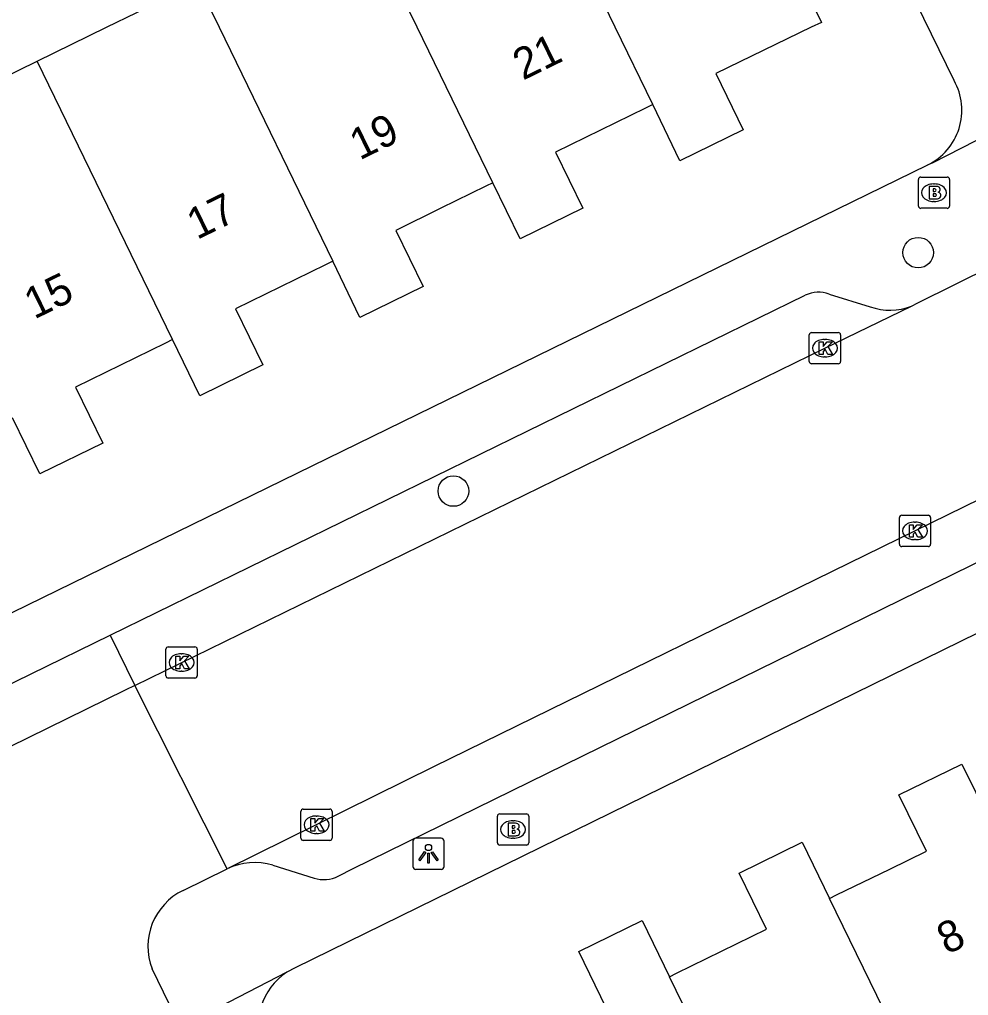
# Model space of a CAD drawing. Extents: x 160457 to 162082, y 388340 to 389736.
# Drawn here: x 161050.06 to 161080.45, y 388969.01 to 389000.25 of the extents above; entities that cross this region are included whole.
import ezdxf

# ---------------------------------------------------------------- set-up
doc = ezdxf.new("R2010")
doc.units = 0
for name, color, linetype in [('IMGEO_Boom', 7, 'Continuous'), ('IMGEO_Brandkraan', 7, 'Continuous'), ('IMGEO_Kolk', 7, 'Continuous'), ('IMGEO_Lichtpunt', 7, 'Continuous'), ('IMGEO_Pand', 7, 'Continuous'), ('IMGEO_Pand_nummerreeks', 7, 'Continuous'), ('IMGEO_Parkeervlak_open', 7, 'Continuous'), ('IMGEO_Rijbaan_lokaal_gesloten', 7, 'Continuous'), ('IMGEO_Rijbaan_lokaal_open', 7, 'Continuous'), ('IMGEO_Voetpad_open', 7, 'Continuous')]:
    doc.layers.add(name, color=color, linetype=linetype)

msp = doc.modelspace()

# ---------------------------------------------------------------- linework, layer by layer
at = {"layer": 'IMGEO_Boom'}
for centre in [(161078.839, 388992.788), (161063.957, 388985.158)]:
    msp.add_circle(centre, 0.489, dxfattribs=at)
at = {"layer": 'IMGEO_Brandkraan'}
for p, q in [((161078.844, 388994.281), (161078.844, 388995.133)), ((161078.919, 388995.207), (161079.771, 388995.207)), ((161079.845, 388995.133), (161079.845, 388994.281)), ((161079.332, 388994.987), (161079.357, 388994.987)), ((161079.355, 388994.427), (161079.33, 388994.427)), ((161079.771, 388994.207), (161078.919, 388994.207)), ((161065.367, 388973.901), (161065.367, 388974.753)), ((161065.442, 388974.827), (161066.294, 388974.827)), ((161066.368, 388974.753), (161066.368, 388973.901)), ((161065.855, 388974.607), (161065.88, 388974.607)), ((161066.294, 388973.827), (161065.442, 388973.827)), ((161065.878, 388974.047), (161065.853, 388974.047))]:
    msp.add_line(p, q, dxfattribs=at)
for points in [[(161078.844, 388994.281), (161078.844, 388995.133)], [(161078.919, 388995.207), (161079.771, 388995.207)], [(161079.845, 388995.133), (161079.845, 388994.281)], [(161079.192, 388994.907), (161079.192, 388994.507), (161079.405, 388994.507)], [(161079.423, 388994.907), (161079.192, 388994.907)], [(161079.371, 388994.826), (161079.317, 388994.826), (161079.317, 388994.75)], [(161079.317, 388994.75), (161079.37, 388994.75)], [(161079.379, 388994.674), (161079.317, 388994.674), (161079.317, 388994.593)], [(161079.317, 388994.593), (161079.379, 388994.593)], [(161079.771, 388994.207), (161078.919, 388994.207)], [(161065.367, 388973.901), (161065.367, 388974.753)], [(161065.442, 388974.827), (161066.294, 388974.827)], [(161066.368, 388974.753), (161066.368, 388973.901)], [(161065.715, 388974.527), (161065.715, 388974.127), (161065.928, 388974.127)], [(161065.946, 388974.527), (161065.715, 388974.527)], [(161065.894, 388974.446), (161065.84, 388974.446), (161065.84, 388974.37)], [(161065.84, 388974.37), (161065.893, 388974.37)], [(161065.902, 388974.294), (161065.84, 388974.294), (161065.84, 388974.213)], [(161065.84, 388974.213), (161065.902, 388974.213)], [(161066.294, 388973.827), (161065.442, 388973.827)]]:
    msp.add_lwpolyline(points, dxfattribs=at)
for centre, radius, start, end in [((161078.921, 388995.131), 0.0765, 91.552, 178.448), ((161078.921, 388995.131), 0.0765, 91.552, 178.448), ((161079.769, 388995.131), 0.0765, 1.552, 88.448), ((161079.769, 388995.131), 0.0765, 1.552, 88.448), ((161079.372, 388994.788), 0.0379, 267.8285, 90.9355), ((161079.427, 388994.762), 0.145, 59.4692, 91.5367), ((161079.452, 388994.809), 0.0922, 285.5137, 58.1501), ((161079.457, 388994.617), 0.105, 301.3115, 78.989), ((161079.38, 388994.633), 0.0404, 269.8759, 90.5077), ((161079.411, 388994.758), 0.251, 268.6676, 293.5347), ((161078.921, 388994.283), 0.0765, 181.552, 268.448), ((161078.921, 388994.283), 0.0765, 181.552, 268.448), ((161079.769, 388994.283), 0.0765, 271.552, 358.448), ((161079.769, 388994.283), 0.0765, 271.552, 358.448), ((161065.444, 388974.751), 0.0765, 91.552, 178.448), ((161065.444, 388974.751), 0.0765, 91.552, 178.448), ((161066.292, 388974.751), 0.0765, 1.552, 88.448), ((161066.292, 388974.751), 0.0765, 1.552, 88.448), ((161065.895, 388974.408), 0.0379, 267.8285, 90.9355), ((161065.95, 388974.382), 0.145, 59.4692, 91.5367), ((161065.975, 388974.429), 0.0922, 285.5137, 58.1501), ((161065.903, 388974.253), 0.0404, 269.8759, 90.5077), ((161065.934, 388974.378), 0.251, 268.6676, 293.5347), ((161065.98, 388974.237), 0.105, 301.3115, 78.989), ((161065.444, 388973.903), 0.0765, 181.552, 268.448), ((161065.444, 388973.903), 0.0765, 181.552, 268.448), ((161066.292, 388973.903), 0.0765, 271.552, 358.448), ((161066.292, 388973.903), 0.0765, 271.552, 358.448)]:
    msp.add_arc(centre, radius, start, end, dxfattribs=at)
for centre, major_axis, ratio, start_param, end_param in [((161079.331, 388994.707), (-0.387, 0.002), 0.722429, 4.712389, 7.853982), ((161079.356, 388994.707), (-0.39, 0.002), 0.717154, 1.570796, 4.712389), ((161065.854, 388974.327), (-0.387, 0.002), 0.722429, 4.712389, 7.853982), ((161065.879, 388974.327), (-0.39, 0.002), 0.717154, 1.570796, 4.712389)]:
    msp.add_ellipse(centre, major_axis=major_axis, ratio=ratio, start_param=start_param, end_param=end_param, dxfattribs=at)
at = {"layer": 'IMGEO_Kolk'}
for p, q in [((161075.352, 388989.306), (161075.352, 388990.158)), ((161075.427, 388990.232), (161076.279, 388990.232)), ((161076.353, 388990.158), (161076.353, 388989.306)), ((161075.84, 388990.012), (161075.865, 388990.012)), ((161075.863, 388989.452), (161075.838, 388989.452)), ((161076.279, 388989.232), (161075.427, 388989.232)), ((161078.237, 388983.456), (161078.237, 388984.308)), ((161078.312, 388984.382), (161079.164, 388984.382)), ((161078.725, 388984.162), (161078.75, 388984.162)), ((161079.238, 388984.308), (161079.238, 388983.456)), ((161078.748, 388983.602), (161078.723, 388983.602)), ((161079.164, 388983.382), (161078.312, 388983.382)), ((161054.753, 388979.246), (161054.753, 388980.098)), ((161054.828, 388980.172), (161055.68, 388980.172)), ((161055.754, 388980.098), (161055.754, 388979.246)), ((161055.241, 388979.952), (161055.266, 388979.952)), ((161055.68, 388979.172), (161054.828, 388979.172)), ((161055.264, 388979.392), (161055.239, 388979.392)), ((161059.074, 388974.051), (161059.074, 388974.903)), ((161059.149, 388974.977), (161060.001, 388974.977)), ((161059.562, 388974.757), (161059.587, 388974.757)), ((161060.075, 388974.903), (161060.075, 388974.051)), ((161059.585, 388974.197), (161059.56, 388974.197)), ((161060.001, 388973.977), (161059.149, 388973.977))]:
    msp.add_line(p, q, dxfattribs=at)
for points in [[(161075.352, 388989.306), (161075.352, 388990.158)], [(161075.427, 388990.232), (161076.279, 388990.232)], [(161076.353, 388990.158), (161076.353, 388989.306)], [(161075.673, 388989.932), (161075.796, 388989.932), (161075.796, 388989.781), (161075.926, 388989.932), (161076.09, 388989.932), (161075.944, 388989.781), (161076.097, 388989.532), (161075.945, 388989.532), (161075.86, 388989.696), (161075.796, 388989.629), (161075.796, 388989.532), (161075.673, 388989.532), (161075.673, 388989.932)], [(161076.279, 388989.232), (161075.427, 388989.232)], [(161078.237, 388983.456), (161078.237, 388984.308)], [(161078.312, 388984.382), (161079.164, 388984.382)], [(161079.238, 388984.308), (161079.238, 388983.456)], [(161078.558, 388984.082), (161078.681, 388984.082), (161078.681, 388983.931), (161078.811, 388984.082), (161078.975, 388984.082), (161078.829, 388983.931), (161078.982, 388983.682), (161078.83, 388983.682), (161078.745, 388983.846), (161078.681, 388983.779), (161078.681, 388983.682), (161078.558, 388983.682), (161078.558, 388984.082)], [(161079.164, 388983.382), (161078.312, 388983.382)], [(161054.753, 388979.246), (161054.753, 388980.098)], [(161054.828, 388980.172), (161055.68, 388980.172)], [(161055.754, 388980.098), (161055.754, 388979.246)], [(161055.074, 388979.872), (161055.197, 388979.872), (161055.197, 388979.721), (161055.327, 388979.872), (161055.491, 388979.872), (161055.345, 388979.721), (161055.498, 388979.472), (161055.346, 388979.472), (161055.261, 388979.636), (161055.197, 388979.569), (161055.197, 388979.472), (161055.074, 388979.472), (161055.074, 388979.872)], [(161055.68, 388979.172), (161054.828, 388979.172)], [(161059.074, 388974.051), (161059.074, 388974.903)], [(161059.149, 388974.977), (161060.001, 388974.977)], [(161060.075, 388974.903), (161060.075, 388974.051)], [(161059.395, 388974.677), (161059.518, 388974.677), (161059.518, 388974.526), (161059.648, 388974.677), (161059.812, 388974.677), (161059.666, 388974.526), (161059.819, 388974.277), (161059.667, 388974.277), (161059.582, 388974.441), (161059.518, 388974.374), (161059.518, 388974.277), (161059.395, 388974.277), (161059.395, 388974.677)], [(161060.001, 388973.977), (161059.149, 388973.977)]]:
    msp.add_lwpolyline(points, dxfattribs=at)
for centre, start, end in [((161075.429, 388990.156), 91.552, 178.448), ((161075.429, 388990.156), 91.552, 178.448), ((161076.277, 388990.156), 1.552, 88.448), ((161076.277, 388990.156), 1.552, 88.448), ((161075.429, 388989.308), 181.552, 268.448), ((161075.429, 388989.308), 181.552, 268.448), ((161076.277, 388989.308), 271.552, 358.448), ((161076.277, 388989.308), 271.552, 358.448), ((161078.314, 388984.306), 91.552, 178.448), ((161078.314, 388984.306), 91.552, 178.448), ((161079.162, 388984.306), 1.552, 88.448), ((161079.162, 388984.306), 1.552, 88.448), ((161078.314, 388983.458), 181.552, 268.448), ((161078.314, 388983.458), 181.552, 268.448), ((161079.162, 388983.458), 271.552, 358.448), ((161079.162, 388983.458), 271.552, 358.448), ((161054.83, 388980.096), 91.552, 178.448), ((161054.83, 388980.096), 91.552, 178.448), ((161055.678, 388980.096), 1.552, 88.448), ((161055.678, 388980.096), 1.552, 88.448), ((161054.83, 388979.248), 181.552, 268.448), ((161054.83, 388979.248), 181.552, 268.448), ((161055.678, 388979.248), 271.552, 358.448), ((161055.678, 388979.248), 271.552, 358.448), ((161059.151, 388974.901), 91.552, 178.448), ((161059.151, 388974.901), 91.552, 178.448), ((161059.999, 388974.901), 1.552, 88.448), ((161059.999, 388974.901), 1.552, 88.448), ((161059.151, 388974.053), 181.552, 268.448), ((161059.151, 388974.053), 181.552, 268.448), ((161059.999, 388974.053), 271.552, 358.448), ((161059.999, 388974.053), 271.552, 358.448)]:
    msp.add_arc(centre, 0.0765, start, end, dxfattribs=at)
for centre, major_axis, ratio, start_param, end_param in [((161075.839, 388989.732), (-0.387, 0.002), 0.722429, 4.712389, 7.853982), ((161075.864, 388989.732), (-0.39, 0.002), 0.717154, 1.570796, 4.712389), ((161078.724, 388983.882), (-0.387, 0.002), 0.722429, 4.712389, 7.853982), ((161078.749, 388983.882), (-0.39, 0.002), 0.717154, 1.570796, 4.712389), ((161055.24, 388979.672), (-0.387, 0.002), 0.722429, 4.712389, 7.853982), ((161055.265, 388979.672), (-0.39, 0.002), 0.717154, 1.570796, 4.712389), ((161059.561, 388974.477), (-0.387, 0.002), 0.722429, 4.712389, 7.853982), ((161059.586, 388974.477), (-0.39, 0.002), 0.717154, 1.570796, 4.712389)]:
    msp.add_ellipse(centre, major_axis=major_axis, ratio=ratio, start_param=start_param, end_param=end_param, dxfattribs=at)
at = {"layer": 'IMGEO_Lichtpunt'}
for p, q in [((161062.66, 388973.952), (161062.66, 388973.145)), ((161062.66, 388973.952), (161062.66, 388973.145)), ((161063.562, 388974.047), (161062.754, 388974.047)), ((161063.562, 388974.047), (161062.754, 388974.047)), ((161063.656, 388973.145), (161063.656, 388973.952)), ((161063.656, 388973.145), (161063.656, 388973.952)), ((161062.754, 388973.051), (161063.562, 388973.051)), ((161062.754, 388973.051), (161063.562, 388973.051))]:
    msp.add_line(p, q, dxfattribs=at)
for points in [[(161063.034, 388973.616), (161063.073, 388973.588), (161062.885, 388973.326), (161062.847, 388973.353), (161063.034, 388973.616)], [(161063.136, 388973.568), (161063.183, 388973.568), (161063.183, 388973.246), (161063.136, 388973.246), (161063.136, 388973.568)], [(161063.246, 388973.588), (161063.284, 388973.615), (161063.471, 388973.353), (161063.432, 388973.325), (161063.246, 388973.588)]]:
    msp.add_lwpolyline(points, dxfattribs=at)
msp.add_circle((161063.159, 388973.75), 0.0994, dxfattribs=at)
for centre, start, end in [((161062.754, 388973.952), 90, 180), ((161062.754, 388973.952), 90, 180), ((161063.562, 388973.952), 0, 90), ((161063.562, 388973.952), 0, 90), ((161062.754, 388973.145), 180, 270), ((161062.754, 388973.145), 180, 270), ((161063.562, 388973.145), 270, 0), ((161063.562, 388973.145), 270, 360)]:
    msp.add_arc(centre, 0.0946, start, end, dxfattribs=at)
at = {"layer": 'IMGEO_Pand'}
for points in [[(161066.019, 389006.431), (161070.597, 389008.666), (161070.293, 389009.303), (161073.756, 389010.985), (161077.029, 389004.245), (161074.38, 389002.95), (161075.744, 389000.159), (161075.415, 389000), (161072.36, 388998.524), (161073.232, 388996.719), (161071.212, 388995.73), (161070.339, 388997.528)], [(161070.339, 388997.528), (161069.138, 389000), (161066.019, 389006.431)], [(161065.219, 388995.024), (161062.797, 389000), (161060.887, 389003.924)], [(161050.63, 388998.915), (161052.852, 389000), (161055.762, 389001.421)], [(161055.762, 389001.421), (161056.453, 389000), (161060.092, 388992.515)], [(161045.506, 388996.412), (161050.63, 388998.915)], [(161054.964, 388990.006), (161050.63, 388998.915)], [(161070.339, 388997.528), (161070.109, 388997.416), (161068.668, 388996.711), (161067.227, 388996.006), (161068.104, 388994.21), (161066.094, 388993.226), (161065.219, 388995.024)], [(161065.219, 388995.024), (161064.991, 388994.912), (161063.55, 388994.207), (161062.109, 388993.502), (161062.986, 388991.706), (161060.966, 388990.717), (161060.092, 388992.515)], [(161060.092, 388992.515), (161059.863, 388992.403), (161058.422, 388991.698), (161056.981, 388990.993), (161057.858, 388989.196), (161055.839, 388988.208), (161054.964, 388990.006)], [(161054.964, 388990.006), (161054.736, 388989.894), (161053.295, 388989.189), (161051.854, 388988.484), (161052.731, 388986.687), (161050.719, 388985.704), (161049.844, 388987.501)], [(161076, 388972.119), (161076.227, 388972.23), (161077.926, 388973.061), (161079.1, 388973.635), (161078.222, 388975.431), (161080.241, 388976.418), (161081.117, 388974.622)], [(161070.875, 388969.613), (161071.1, 388969.723), (161072.541, 388970.427), (161073.982, 388971.132), (161073.104, 388972.928), (161075.123, 388973.916), (161076, 388972.119)], [(161080.341, 388963.22), (161076, 388972.119)], [(161065.749, 388967.107), (161065.973, 388967.216), (161068.097, 388968.255), (161068.846, 388968.621), (161067.968, 388970.416), (161069.997, 388971.409), (161070.875, 388969.613)], [(161075.224, 388960.715), (161070.875, 388969.613)]]:
    msp.add_lwpolyline(points, dxfattribs=at)
at = {"layer": 'IMGEO_Parkeervlak_open'}
msp.add_lwpolyline([(161052.963, 388980.542), (161053.753, 388978.937)], dxfattribs=at)
at = {"layer": 'IMGEO_Rijbaan_lokaal_gesloten'}
for points in [[(161138.578, 389013.198), (161135.944, 389011.896), (161121.422, 389004.784), (161111.63, 389000), (161103.195, 388995.879), (161098.992, 388993.792), (161078.737, 388983.883), (161063.325, 388976.332), (161056.712, 388973.064)], [(161078.629, 388991.08), (161078.832, 388991.179), (161082.428, 388992.959)], [(161053.753, 388978.937), (161075.854, 388989.73), (161078.629, 388991.08)]]:
    msp.add_lwpolyline(points, dxfattribs=at)
at = {"layer": 'IMGEO_Rijbaan_lokaal_open'}
for points in [[(161053.753, 388978.937), (161053.442, 388978.785), (161048.483, 388976.349), (161040.592, 388972.483)], [(161056.712, 388973.064), (161053.753, 388978.937)], [(161055.305, 388972.374), (161056.712, 388973.064)], [(161055.214, 388968.001), (161054.314, 388969.865)]]:
    msp.add_lwpolyline(points, dxfattribs=at)
msp.add_arc((161056.161, 388970.586), 1.983, 115.5792, 201.315, dxfattribs=at)
at = {"layer": 'IMGEO_Voetpad_open'}
for points in [[(161079.989, 388998.296), (161074.409, 389009.715), (161069.405, 389019.991)], [(161060.272, 388972.829), (161060.746, 388973.072), (161099.755, 388992.206), (161115.688, 389000), (161121.367, 389002.778)], [(161084.421, 388998.275), (161079.291, 388995.654), (161079.144, 388995.595)], [(161046.941, 388979.862), (161079.144, 388995.595)], [(161052.963, 388980.542), (161075.223, 388991.424)], [(161075.991, 388991.461), (161077.302, 388991.059)], [(161089.138, 388984.729), (161058.888, 388969.895), (161058.624, 388969.759)], [(161039.825, 388974.112), (161047.901, 388978.068), (161052.963, 388980.542)], [(161058.172, 388973.187), (161059.494, 388972.769)], [(161058.624, 388969.759), (161055.214, 388968.001)]]:
    msp.add_lwpolyline(points, dxfattribs=at)
for centre, radius, start, end in [((161078.289, 388997.345), 1.948, 296.0448, 29.2109), ((161075.648, 388990.59), 0.936, 68.5072, 117.0092), ((161077.939, 388992.761), 1.817, 249.4862, 292.3271), ((161057.606, 388971.181), 2.085, 74.2425, 115.3887), ((161059.805, 388973.813), 1.09, 253.4278, 295.3922), ((161059.711, 388968.085), 1.996, 122.9956, 203.4526)]:
    msp.add_arc(centre, radius, start, end, dxfattribs=at)

# ---------------------------------------------------------------- texts
at = {"layer": 'IMGEO_Pand_nummerreeks'}
for s, rotation, p in [('21', 26.0524, (161066.183, 388998.291)), ('19', 26.0524, (161060.955, 388995.735)), ('17', 26.0524, (161055.746, 388993.189)), ('15', 26.0524, (161050.537, 388990.643)), ('8', 26.0409, (161079.758, 388970.31))]:
    msp.add_text(s, height=1, rotation=rotation, dxfattribs=at).set_placement(p)

doc.saveas('drawing.dxf')
